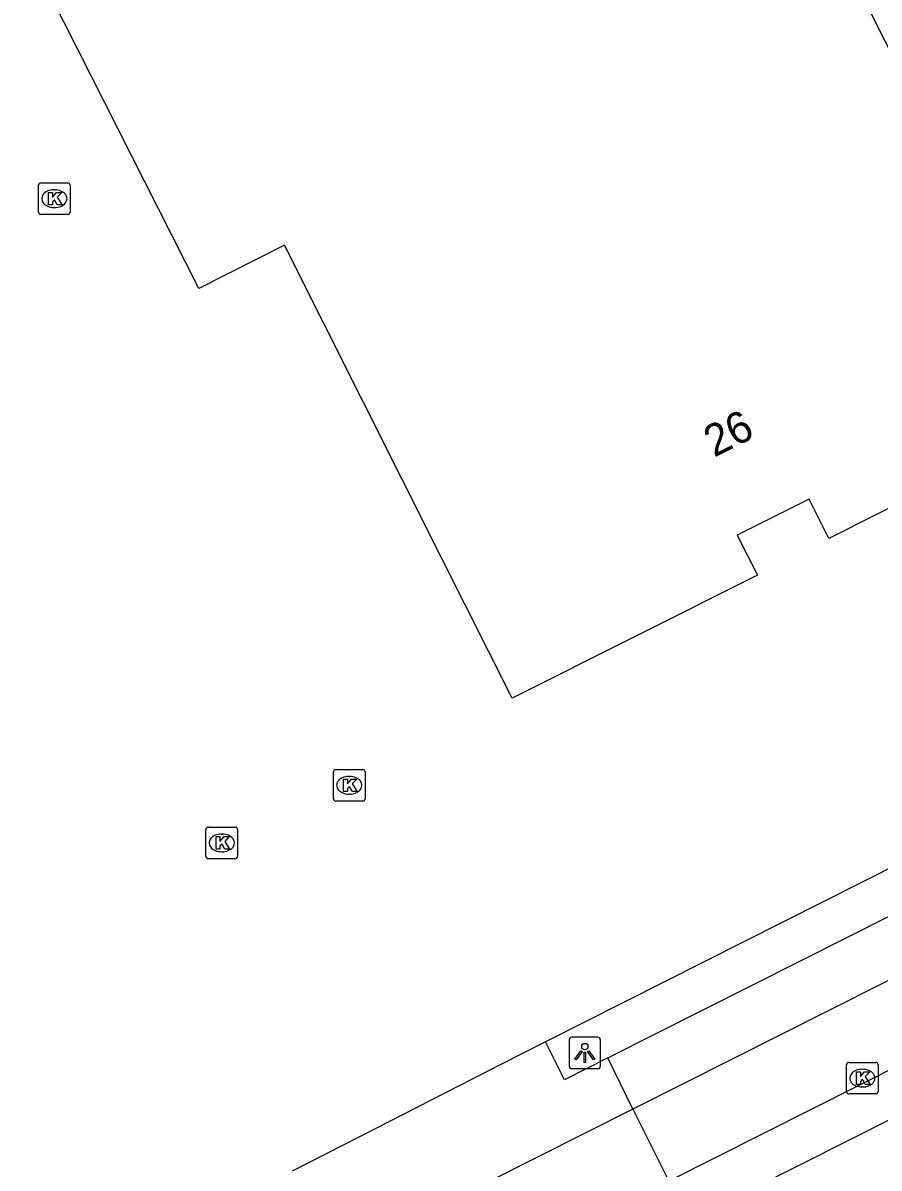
# Model space of a CAD drawing. Extents: x 156651 to 158072, y 387631 to 388990.
# Drawn here: x 157191.6 to 157218.71, y 388342.68 to 388378.95 of the extents above; entities that cross this region are included whole.
import ezdxf

# ---------------------------------------------------------------- set-up
doc = ezdxf.new("R2010")
doc.units = 0
for name, color, linetype in [('IMGEO_Groenvoorziening', 7, 'Continuous'), ('IMGEO_Kolk', 7, 'Continuous'), ('IMGEO_Lichtpunt', 7, 'Continuous'), ('IMGEO_Pand', 7, 'Continuous'), ('IMGEO_Pand_nummerreeks', 7, 'Continuous'), ('IMGEO_Rijbaan_lokaal_gesloten', 7, 'Continuous'), ('IMGEO_Voetpad_open', 7, 'Continuous')]:
    doc.layers.add(name, color=color, linetype=linetype)

msp = doc.modelspace()

# ---------------------------------------------------------------- linework, layer by layer
at = {"layer": 'IMGEO_Groenvoorziening'}
msp.add_lwpolyline([(157233.737, 388359.612), (157233.238, 388359.337), (157208.141, 388346.681)], dxfattribs=at)
at = {"layer": 'IMGEO_Kolk'}
for p, q in [((157192.092, 388372.959), (157192.092, 388373.811)), ((157192.167, 388373.885), (157193.019, 388373.885)), ((157193.093, 388373.811), (157193.093, 388372.959)), ((157192.58, 388373.665), (157192.605, 388373.665)), ((157192.603, 388373.105), (157192.578, 388373.105)), ((157193.019, 388372.885), (157192.167, 388372.885)), ((157201.431, 388354.38), (157201.431, 388355.232)), ((157201.506, 388355.306), (157202.358, 388355.306)), ((157202.432, 388355.232), (157202.432, 388354.38)), ((157201.919, 388355.086), (157201.944, 388355.086)), ((157201.942, 388354.526), (157201.917, 388354.526)), ((157202.358, 388354.306), (157201.506, 388354.306)), ((157197.394, 388352.556), (157197.394, 388353.408)), ((157197.469, 388353.482), (157198.321, 388353.482)), ((157198.395, 388353.408), (157198.395, 388352.556)), ((157197.882, 388353.262), (157197.907, 388353.262)), ((157197.905, 388352.702), (157197.88, 388352.702)), ((157198.321, 388352.482), (157197.469, 388352.482)), ((157217.675, 388345.106), (157217.675, 388345.958)), ((157217.75, 388346.032), (157218.602, 388346.032)), ((157218.163, 388345.812), (157218.188, 388345.812)), ((157218.676, 388345.958), (157218.676, 388345.106)), ((157218.186, 388345.252), (157218.161, 388345.252)), ((157218.602, 388345.032), (157217.75, 388345.032))]:
    msp.add_line(p, q, dxfattribs=at)
for points in [[(157192.092, 388372.959), (157192.092, 388373.811)], [(157192.167, 388373.885), (157193.019, 388373.885)], [(157193.093, 388373.811), (157193.093, 388372.959)], [(157192.413, 388373.585), (157192.536, 388373.585), (157192.536, 388373.434), (157192.666, 388373.585), (157192.83, 388373.585), (157192.684, 388373.434), (157192.837, 388373.185), (157192.685, 388373.185), (157192.6, 388373.349), (157192.536, 388373.282), (157192.536, 388373.185), (157192.413, 388373.185), (157192.413, 388373.585)], [(157193.019, 388372.885), (157192.167, 388372.885)], [(157201.431, 388354.38), (157201.431, 388355.232)], [(157201.506, 388355.306), (157202.358, 388355.306)], [(157202.432, 388355.232), (157202.432, 388354.38)], [(157201.752, 388355.006), (157201.875, 388355.006), (157201.875, 388354.855), (157202.005, 388355.006), (157202.169, 388355.006), (157202.023, 388354.855), (157202.176, 388354.606), (157202.024, 388354.606), (157201.939, 388354.77), (157201.875, 388354.703), (157201.875, 388354.606), (157201.752, 388354.606), (157201.752, 388355.006)], [(157202.358, 388354.306), (157201.506, 388354.306)], [(157197.394, 388352.556), (157197.394, 388353.408)], [(157197.469, 388353.482), (157198.321, 388353.482)], [(157198.395, 388353.408), (157198.395, 388352.556)], [(157197.715, 388353.182), (157197.838, 388353.182), (157197.838, 388353.031), (157197.968, 388353.182), (157198.132, 388353.182), (157197.986, 388353.031), (157198.139, 388352.782), (157197.987, 388352.782), (157197.902, 388352.946), (157197.838, 388352.879), (157197.838, 388352.782), (157197.715, 388352.782), (157197.715, 388353.182)], [(157198.321, 388352.482), (157197.469, 388352.482)], [(157217.675, 388345.106), (157217.675, 388345.958)], [(157217.75, 388346.032), (157218.602, 388346.032)], [(157218.676, 388345.958), (157218.676, 388345.106)], [(157217.996, 388345.732), (157218.119, 388345.732), (157218.119, 388345.581), (157218.249, 388345.732), (157218.413, 388345.732), (157218.267, 388345.581), (157218.42, 388345.332), (157218.268, 388345.332), (157218.183, 388345.496), (157218.119, 388345.429), (157218.119, 388345.332), (157217.996, 388345.332), (157217.996, 388345.732)], [(157218.602, 388345.032), (157217.75, 388345.032)]]:
    msp.add_lwpolyline(points, dxfattribs=at)
for centre, start, end in [((157192.169, 388373.809), 91.552, 178.448), ((157192.169, 388373.809), 91.552, 178.448), ((157193.017, 388373.809), 1.552, 88.448), ((157193.017, 388373.809), 1.552, 88.448), ((157192.169, 388372.961), 181.552, 268.448), ((157192.169, 388372.961), 181.552, 268.448), ((157193.017, 388372.961), 271.552, 358.448), ((157193.017, 388372.961), 271.552, 358.448), ((157201.508, 388355.23), 91.552, 178.448), ((157201.508, 388355.23), 91.552, 178.448), ((157202.356, 388355.23), 1.552, 88.448), ((157202.356, 388355.23), 1.552, 88.448), ((157201.508, 388354.382), 181.552, 268.448), ((157201.508, 388354.382), 181.552, 268.448), ((157202.356, 388354.382), 271.552, 358.448), ((157202.356, 388354.382), 271.552, 358.448), ((157197.471, 388353.406), 91.552, 178.448), ((157197.471, 388353.406), 91.552, 178.448), ((157198.319, 388353.406), 1.552, 88.448), ((157198.319, 388353.406), 1.552, 88.448), ((157197.471, 388352.558), 181.552, 268.448), ((157197.471, 388352.558), 181.552, 268.448), ((157198.319, 388352.558), 271.552, 358.448), ((157198.319, 388352.558), 271.552, 358.448), ((157217.752, 388345.956), 91.552, 178.448), ((157217.752, 388345.956), 91.552, 178.448), ((157218.6, 388345.956), 1.552, 88.448), ((157218.6, 388345.956), 1.552, 88.448), ((157217.752, 388345.108), 181.552, 268.448), ((157217.752, 388345.108), 181.552, 268.448), ((157218.6, 388345.108), 271.552, 358.448), ((157218.6, 388345.108), 271.552, 358.448)]:
    msp.add_arc(centre, 0.0765, start, end, dxfattribs=at)
for centre, major_axis, ratio, start_param, end_param in [((157192.579, 388373.385), (-0.387, 0.002), 0.722429, 4.712389, 7.853982), ((157192.604, 388373.385), (-0.39, 0.002), 0.717154, 1.570796, 4.712389), ((157201.918, 388354.806), (-0.387, 0.002), 0.722429, 4.712389, 7.853982), ((157201.943, 388354.806), (-0.39, 0.002), 0.717154, 1.570796, 4.712389), ((157197.881, 388352.982), (-0.387, 0.002), 0.722429, 4.712389, 7.853982), ((157197.906, 388352.982), (-0.39, 0.002), 0.717154, 1.570796, 4.712389), ((157218.162, 388345.532), (-0.387, 0.002), 0.722429, 4.712389, 7.853982), ((157218.187, 388345.532), (-0.39, 0.002), 0.717154, 1.570796, 4.712389)]:
    msp.add_ellipse(centre, major_axis=major_axis, ratio=ratio, start_param=start_param, end_param=end_param, dxfattribs=at)
at = {"layer": 'IMGEO_Lichtpunt'}
for p, q in [((157208.891, 388346.735), (157208.891, 388345.928)), ((157208.891, 388346.735), (157208.891, 388345.928)), ((157209.793, 388346.83), (157208.985, 388346.83)), ((157209.793, 388346.83), (157208.985, 388346.83)), ((157209.887, 388345.928), (157209.887, 388346.735)), ((157209.887, 388345.928), (157209.887, 388346.735)), ((157208.985, 388345.834), (157209.793, 388345.834)), ((157208.985, 388345.834), (157209.793, 388345.834))]:
    msp.add_line(p, q, dxfattribs=at)
for points in [[(157209.265, 388346.399), (157209.304, 388346.371), (157209.116, 388346.109), (157209.078, 388346.136), (157209.265, 388346.399)], [(157209.367, 388346.351), (157209.414, 388346.351), (157209.414, 388346.029), (157209.367, 388346.029), (157209.367, 388346.351)], [(157209.477, 388346.371), (157209.515, 388346.398), (157209.702, 388346.136), (157209.663, 388346.108), (157209.477, 388346.371)]]:
    msp.add_lwpolyline(points, dxfattribs=at)
msp.add_circle((157209.39, 388346.533), 0.0994, dxfattribs=at)
for centre, start, end in [((157208.985, 388346.735), 90, 180), ((157208.985, 388346.735), 90, 180), ((157209.793, 388346.735), 0, 90), ((157209.793, 388346.735), 0, 90), ((157208.985, 388345.928), 180, 270), ((157208.985, 388345.928), 180, 270), ((157209.793, 388345.928), 270, 0), ((157209.793, 388345.928), 270, 360)]:
    msp.add_arc(centre, 0.0946, start, end, dxfattribs=at)
at = {"layer": 'IMGEO_Pand'}
msp.add_lwpolyline([(157218.752, 388389.088), (157212.7, 388386.046), (157214.057, 388383.347), (157215.924, 388384.285), (157222.61, 388370.982), (157224.855, 388366.514), (157217.116, 388362.619), (157216.491, 388363.869), (157214.217, 388362.729), (157214.853, 388361.46), (157207.091, 388357.566), (157204.845, 388362.033), (157199.878, 388371.91), (157197.172, 388370.541), (157192.048, 388380.668), (157197.991, 388383.675), (157195.735, 388388.133), (157214.499, 388397.548)], dxfattribs=at)
at = {"layer": 'IMGEO_Rijbaan_lokaal_gesloten'}
for points in [[(157427.649, 388413.564), (157313.182, 388386.746), (157307.564, 388385.322), (157304.11, 388384.347), (157298.594, 388382.628), (157295.094, 388381.431), (157289.829, 388379.374), (157285.802, 388377.632), (157280.387, 388375.114), (157169.957, 388319.498), (157169.378, 388320.773)], [(157245.122, 388358.93), (157212.051, 388342.27)]]:
    msp.add_lwpolyline(points, dxfattribs=at)
at = {"layer": 'IMGEO_Voetpad_open'}
for points in [[(157243.98, 388361.197), (157210.905, 388344.546)], [(157210.118, 388346.177), (157234.369, 388358.394)], [(157208.141, 388346.681), (157206.748, 388345.97), (157202.298, 388343.699), (157200.119, 388342.587)], [(157210.118, 388346.177), (157208.741, 388345.477), (157208.141, 388346.681)], [(157210.905, 388344.546), (157210.118, 388346.177)], [(157210.905, 388344.546), (157200.2, 388339.156)], [(157210.905, 388344.546), (157212.051, 388342.27)]]:
    msp.add_lwpolyline(points, dxfattribs=at)

# ---------------------------------------------------------------- texts
at = {"layer": 'IMGEO_Pand_nummerreeks'}
msp.add_text('26', height=1, rotation=26.6253, dxfattribs=at).set_placement((157213.486, 388365.182))

doc.saveas('drawing.dxf')
